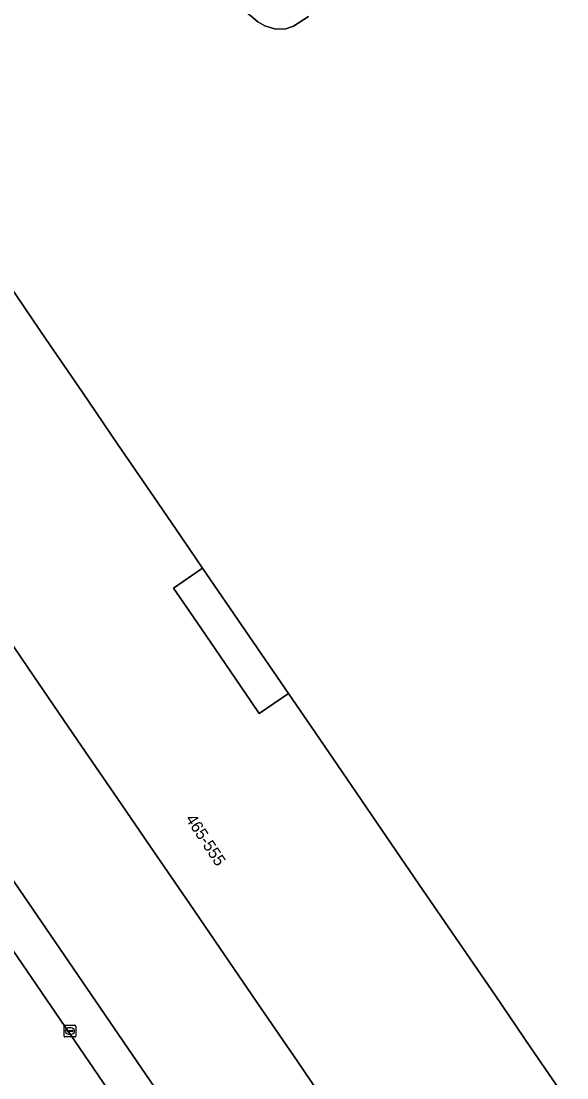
# Model space of a CAD drawing. Extents: x 155275 to 156265, y 382654 to 383635.
# Drawn here: x 155842.7 to 155889, y 383246.9 to 383336.8 of the extents above; entities that cross this region are included whole.
import ezdxf

# ---------------------------------------------------------------- set-up
doc = ezdxf.new("R2010")
doc.units = 0
for name, color, linetype in [('IMGEO_Erf', 7, 'Continuous'), ('IMGEO_Hek', 7, 'Continuous'), ('IMGEO_Kolk', 7, 'Continuous'), ('IMGEO_Meer_plas_ven_vijver', 7, 'Continuous'), ('IMGEO_Oever', 7, 'Continuous'), ('IMGEO_Pand', 7, 'Continuous'), ('IMGEO_Pand_nummerreeks', 7, 'Continuous'), ('IMGEO_Pand_overbouw', 7, 'Continuous'), ('IMGEO_Rijbaan_lokaal_open', 7, 'Continuous'), ('IMGEO_Voetpad_open', 7, 'Continuous')]:
    doc.layers.add(name, color=color, linetype=linetype)

msp = doc.modelspace()

# ---------------------------------------------------------------- linework, layer by layer
at = {"layer": 'IMGEO_Erf'}
msp.add_lwpolyline([(155815.878, 383301.895), (155875.206, 383215.094), (155887.087, 383217.706), (155884.399, 383221.636), (155881.349, 383226.094), (155878.299, 383230.554), (155875.249, 383235.013), (155872.199, 383239.472), (155869.149, 383243.931), (155866.099, 383248.39), (155863.049, 383252.849), (155859.999, 383257.308), (155856.949, 383261.767), (155853.899, 383266.226), (155850.849, 383270.685), (155847.799, 383275.144), (155846.273, 383277.374), (155843.223, 383281.833), (155840.173, 383286.292)], dxfattribs=at)
msp.add_lwpolyline([(155862.185, 383278.948), (155862.883, 383277.926), (155865.36, 383279.619), (155858.063, 383290.277), (155855.614, 383288.576), (155857.616, 383285.642), (155859.139, 383283.411)], close=True, dxfattribs=at)
at = {"layer": 'IMGEO_Hek'}
msp.add_lwpolyline([(155875.206, 383215.094), (155815.878, 383301.895), (155821.855, 383313.072)], dxfattribs=at)
at = {"layer": 'IMGEO_Kolk'}
for p, q in [((155846.383, 383251.424), (155847.235, 383251.424)), ((155846.308, 383250.498), (155846.308, 383251.35)), ((155846.567, 383250.918), (155846.567, 383250.93)), ((155847.005, 383250.881), (155846.607, 383250.881)), ((155846.61, 383250.967), (155847.008, 383250.967)), ((155846.819, 383250.644), (155846.794, 383250.644)), ((155846.796, 383251.204), (155846.821, 383251.204)), ((155847.051, 383250.93), (155847.051, 383250.918)), ((155847.309, 383251.35), (155847.309, 383250.498)), ((155847.235, 383250.424), (155846.383, 383250.424))]:
    msp.add_line(p, q, dxfattribs=at)
for points in [[(155846.383, 383251.424), (155847.235, 383251.424)], [(155846.308, 383250.498), (155846.308, 383251.35)], [(155847.309, 383251.35), (155847.309, 383250.498)], [(155847.235, 383250.424), (155846.383, 383250.424)]]:
    msp.add_lwpolyline(points, dxfattribs=at)
for centre, radius, start, end in [((155846.385, 383251.348), 0.0765, 91.55205, 178.44795), ((155846.385, 383251.348), 0.0765, 91.55205, 178.44795), ((155847.233, 383251.348), 0.0765, 1.55205, 88.44795), ((155847.233, 383251.348), 0.0765, 1.55205, 88.44795), ((155846.385, 383250.5), 0.0765, 181.55205, 268.44795), ((155846.385, 383250.5), 0.0765, 181.55205, 268.44795), ((155846.607, 383250.927), 0.0403, 85.87752, 175.75265), ((155846.604, 383250.917), 0.0366, 178.93798, 274.71019), ((155847.008, 383250.924), 0.043, 264.86636, 352.45326), ((155847.012, 383250.929), 0.0386, 1.73085, 96.63898), ((155847.233, 383250.5), 0.0765, 271.55205, 358.44795), ((155847.233, 383250.5), 0.0765, 271.55205, 358.44795)]:
    msp.add_arc(centre, radius, start, end, dxfattribs=at)
for centre, major_axis, ratio, start_param, end_param in [((155846.795, 383250.924), (-0.387, 0.002), 0.722429, 4.712389, 7.853982), ((155846.82, 383250.924), (-0.39, 0.002), 0.717154, 1.570796, 4.712389)]:
    msp.add_ellipse(centre, major_axis=major_axis, ratio=ratio, start_param=start_param, end_param=end_param, dxfattribs=at)
at = {"layer": 'IMGEO_Meer_plas_ven_vijver'}
for points in [[(155867.067, 383337.162), (155865.804, 383336.34), (155865.138, 383336.115), (155864.272, 383336.075), (155863.36, 383336.346), (155862.772, 383336.697), (155861.849, 383337.469)], [(155841.751, 383314.171), (155844.797, 383309.709), (155847.843, 383305.247), (155850.889, 383300.785), (155853.935, 383296.324), (155856.982, 383291.861), (155858.063, 383290.277), (155865.36, 383279.619), (155867.66, 383276.257), (155870.71, 383271.798), (155873.76, 383267.339), (155876.81, 383262.879), (155879.86, 383258.421), (155882.91, 383253.961), (155885.96, 383249.503), (155889.01, 383245.043)]]:
    msp.add_lwpolyline(points, dxfattribs=at)
at = {"layer": 'IMGEO_Oever'}
msp.add_lwpolyline([(155861.849, 383337.469), (155862.772, 383336.697), (155863.36, 383336.346), (155864.272, 383336.075), (155865.138, 383336.115), (155865.804, 383336.34), (155867.067, 383337.162)], dxfattribs=at)
at = {"layer": 'IMGEO_Pand'}
for points in [[(155889.01, 383245.043), (155885.96, 383249.503), (155882.91, 383253.961), (155879.86, 383258.421), (155876.81, 383262.879), (155873.76, 383267.339), (155870.71, 383271.798), (155867.66, 383276.257), (155865.36, 383279.619), (155862.883, 383277.926), (155862.185, 383278.948), (155859.139, 383283.411), (155857.616, 383285.642), (155855.614, 383288.576), (155858.063, 383290.277), (155856.982, 383291.861), (155853.935, 383296.324), (155850.889, 383300.785), (155847.843, 383305.247), (155844.797, 383309.709), (155841.751, 383314.171)], [(155840.173, 383286.292), (155843.223, 383281.833), (155846.273, 383277.374), (155847.799, 383275.144), (155850.849, 383270.685), (155853.899, 383266.226), (155856.949, 383261.767), (155859.999, 383257.308), (155863.049, 383252.849), (155866.099, 383248.39), (155869.149, 383243.931)]]:
    msp.add_lwpolyline(points, dxfattribs=at)
at = {"layer": 'IMGEO_Pand_overbouw'}
msp.add_lwpolyline([(155865.36, 383279.619), (155858.063, 383290.277), (155855.614, 383288.576), (155857.616, 383285.642), (155859.139, 383283.411), (155862.185, 383278.948), (155862.883, 383277.926)], close=True, dxfattribs=at)
at = {"layer": 'IMGEO_Rijbaan_lokaal_open'}
msp.add_lwpolyline([(155827.482, 383232.012), (155843.488, 383208.615), (155849.412, 383209.926), (155856.764, 383211.552), (155871.364, 383214.781), (155849.638, 383246.563), (155829.44, 383276.11)], dxfattribs=at)
at = {"layer": 'IMGEO_Voetpad_open'}
msp.add_lwpolyline([(155815.878, 383301.895), (155821.855, 383313.072), (155819.677, 383316.264), (155811.913, 383301.75), (155829.44, 383276.11), (155849.638, 383246.563), (155871.364, 383214.781), (155875.206, 383215.094)], close=True, dxfattribs=at)

# ---------------------------------------------------------------- texts
at = {"layer": 'IMGEO_Pand_nummerreeks'}
msp.add_text('465-555', height=1, rotation=303.29437, dxfattribs=at).set_placement((155856.582, 383268.951))

doc.saveas('drawing.dxf')
